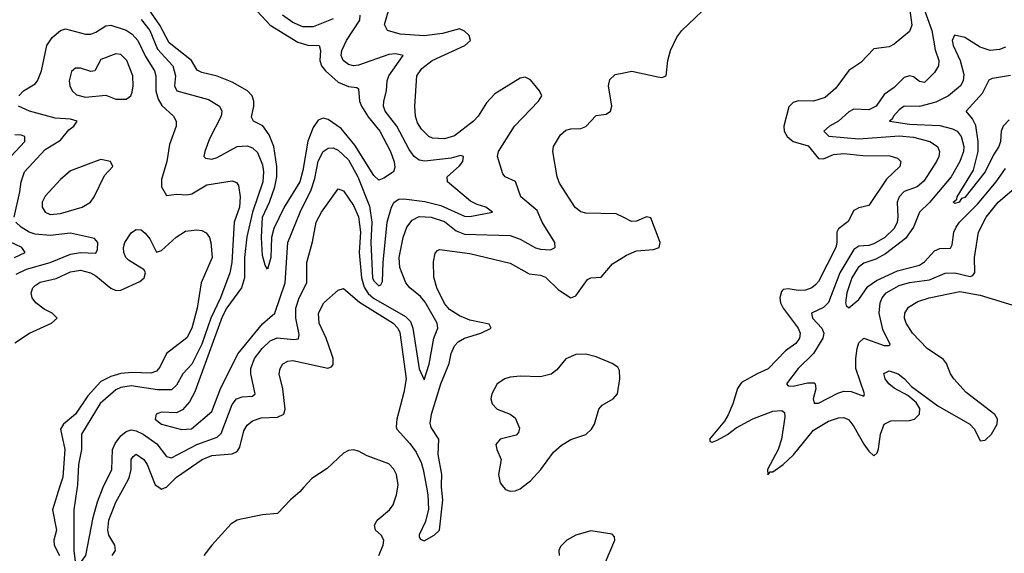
# Model space of a CAD drawing. Header units: inches. Extents: x 1603819 to 1745079, y 385938 to 533966.
# Tile 484 of 561: x 1627609 to 1631506, y 509738 to 511852. Entities that reach past the tile are written whole.
import ezdxf

# ---------------------------------------------------------------- set-up
doc = ezdxf.new("R2010")
doc.units = ezdxf.units.IN
doc.header["$MEASUREMENT"] = 0
for name, color, linetype in [('B6520', 7, 'Continuous'), ('B6521', 7, 'Continuous'), ('B6531', 7, 'Continuous')]:
    doc.layers.add(name, color=color, linetype=linetype)

msp = doc.modelspace()

# ---------------------------------------------------------------- linework, layer by layer
at = {"layer": 'B6520', "color": 5}
for points, elevation in [([(1627767.3, 510000), (1627738.4, 509910), (1627754.6, 509830), (1627744.1, 509790), (1627745.5, 509770), (1627766.1, 509730)], 380), ([(1627836.4, 510000), (1627823.4, 509910), (1627824, 509750), (1627830, 509695.1), (1627850, 509700.4), (1627871.1, 509730), (1627900.1, 509879.9), (1627917.1, 509942.9), (1627939, 510000)], 360), ([(1627975.5, 509730), (1627987.7, 509750), (1627985, 509770), (1627962.1, 509810), (1627958.2, 509830), (1627961.8, 509870), (1627990, 509941.5), (1628022.4, 510000)], 380), ([(1628159.2, 510000), (1628170, 509992.1), (1628188.7, 510000)], 380), ([(1628733.9, 510000), (1628718, 509982), (1628680.2, 509950), (1628630, 509896.1), (1628570, 509890.6), (1628486.2, 509873.8), (1628470, 509869.8), (1628445.5, 509854.5), (1628368.9, 509771.1), (1628338.4, 509730)], 420), ([(1629030, 509730.2), (1629047.9, 509770), (1629050.4, 509790), (1629039.8, 509810), (1629017.3, 509830), (1629013.2, 509850), (1629024.3, 509870), (1629072.4, 509910), (1629086.5, 509930), (1629100.3, 509970), (1629105.2, 510000)], 420), ([(1629219.2, 510000), (1629224.9, 509970), (1629226.4, 509913.6), (1629215.2, 509864.8), (1629190, 509812), (1629190, 509804), (1629194.9, 509794.9), (1629210, 509788.3), (1629250, 509810.9), (1629270.1, 509829.9), (1629283.5, 509950), (1629278.7, 510000)], 380), ([(1629524.2, 510000), (1629531.2, 509991.2), (1629550, 509983.9), (1629570, 509985.4), (1629590, 509993.6), (1629598.1, 510000)], 420), ([(1629905.2, 509650), (1629964.8, 509790), (1629963, 509803), (1629953.6, 509813.6), (1629870, 509827.9), (1629810, 509809.9), (1629774.9, 509790), (1629750, 509766), (1629743, 509750), (1629743.5, 509730)], 420)]:
    msp.add_lwpolyline(points, dxfattribs=dict(at, elevation=elevation))
at = {"layer": 'B6521', "color": 5}
for points, elevation in [([(1627939, 510000), (1627939.3, 510000.7), (1627973.5, 510070), (1627977, 510150), (1627987, 510173), (1628010, 510203.7), (1628030, 510221.2), (1628050, 510227.5), (1628070, 510223.6), (1628097.7, 510210), (1628151.8, 510171.8), (1628190, 510122), (1628210, 510116.9), (1628309.5, 510170), (1628390, 510198.5), (1628407, 510213), (1628450, 510327.7), (1628466.7, 510350), (1628490, 510357.7), (1628530, 510361.3), (1628540.6, 510370), (1628523.5, 510450), (1628523.7, 510470), (1628538.4, 510510), (1628568.1, 510550), (1628600.4, 510579.6), (1628628.4, 510591.6), (1628694.4, 510585.6), (1628712.1, 510587.9), (1628714.8, 510605.2), (1628701.7, 510670), (1628701.5, 510710), (1628714.8, 510750), (1628745.3, 510810), (1628745.1, 510890), (1628768.1, 510971.9), (1628782.1, 511050), (1628803.4, 511090), (1628870, 511182.4), (1628890, 511174.7), (1628930, 511115.8), (1628950, 511070.9), (1628957.5, 511010), (1628952.6, 510930), (1628961.4, 510830), (1628972.1, 510792.1), (1628988.1, 510768.1), (1629008.9, 510748.9), (1629136.1, 510676.1), (1629156, 510656), (1629165.1, 510630), (1629190, 510469.5), (1629210, 510425.6), (1629230, 510487.6), (1629248.2, 510590), (1629263.6, 510630), (1629261.5, 510650), (1629213.5, 510733.5), (1629195.8, 510755.8), (1629153.2, 510790), (1629136.8, 510810), (1629113, 510870), (1629111.4, 510910), (1629126.8, 510990), (1629141.8, 511030), (1629161.9, 511058.1), (1629190, 511072.9), (1629238, 511070), (1629290, 511052.5), (1629336.3, 511016.3), (1629370, 511002.5), (1629550, 510996.7), (1629590, 510982.2), (1629650, 510948.7), (1629670, 510942.8), (1629710, 510940.3), (1629728.5, 510950), (1629727.1, 510970), (1629676.8, 511050), (1629656.9, 511096.9), (1629593, 511150), (1629571.7, 511211.7), (1629530.2, 511230.2), (1629521.6, 511241.6), (1629499.7, 511310), (1629503.5, 511330), (1629567.8, 511430), (1629662.3, 511530), (1629674.9, 511550), (1629666.7, 511570), (1629630, 511614), (1629610, 511624.9), (1629590, 511620.2), (1629490, 511558.8), (1629457.1, 511522.9), (1629423.1, 511470), (1629404.9, 511450), (1629330, 511392.5), (1629290, 511380.1), (1629243.2, 511383.2), (1629227.8, 511390), (1629199.1, 511419.1), (1629183.9, 511443.9), (1629175.3, 511470), (1629172.9, 511510), (1629181.1, 511630), (1629200.9, 511659.1), (1629241.7, 511690), (1629370.2, 511750), (1629392.8, 511770), (1629387.8, 511790), (1629370, 511807.1), (1629350, 511815.7), (1629282.5, 511797.5), (1629210, 511788.1), (1629115.1, 511795.1), (1629065.2, 511810), (1629052.8, 511832.8), (1629087.7, 511952.3)], 360), ([(1628550, 511884.4), (1628600.8, 511830), (1628710, 511763.7), (1628750, 511751), (1628794.2, 511750), (1628800.1, 511730), (1628796.7, 511690), (1628803.8, 511670), (1628819.7, 511650), (1628870, 511604.7), (1628910, 511586.9), (1628943.7, 511583.7), (1628950, 511578.4), (1628954.3, 511530), (1628962.1, 511510), (1628987.8, 511467.8), (1629034.8, 511410), (1629076.3, 511330), (1629091.5, 511288.5), (1629093.4, 511266.6), (1629088.2, 511250), (1629050, 511224.8), (1629030, 511216.9), (1629010, 511235.1), (1628935.2, 511355.2), (1628880.9, 511420.9), (1628830, 511456.6), (1628810, 511461.9), (1628790, 511454.8), (1628770, 511424.9), (1628748.8, 511371.2), (1628730, 511255.4), (1628717.8, 511210), (1628656.3, 511110), (1628615.5, 511024.5), (1628605.5, 510990), (1628603.6, 510910), (1628590, 510863.7), (1628580.4, 510880.4), (1628570, 510918), (1628565.9, 510990), (1628570.3, 511070), (1628598.3, 511130), (1628618.6, 511190), (1628627, 511230), (1628627.1, 511270), (1628614.7, 511350), (1628595.9, 511395.9), (1628571.3, 511431.3), (1628534.3, 511450), (1628525.9, 511465.9), (1628535.8, 511510), (1628535.6, 511530), (1628529.2, 511550), (1628510.3, 511570.3), (1628450, 511604.7), (1628390, 511628.6), (1628330, 511642.5), (1628311.7, 511651.7), (1628288.4, 511690), (1628201.1, 511761.1), (1628163.5, 511830), (1628110, 511908.4)], 320), ([(1628090, 511853.1), (1628124.3, 511810), (1628155, 511735), (1628214.7, 511670), (1628225.2, 511630), (1628221.9, 511590), (1628230.4, 511570.4), (1628356.4, 511536.4), (1628399.8, 511510), (1628409, 511490), (1628406.3, 511470), (1628359.7, 511380.3), (1628341.3, 511330), (1628338, 511310), (1628343.8, 511303.8), (1628370, 511299.9), (1628390, 511306.5), (1628470, 511349.9), (1628510, 511352.5), (1628530, 511344.9), (1628550, 511326.6), (1628570, 511276.9), (1628574.1, 511250), (1628571.6, 511210), (1628531, 511090), (1628507.6, 510992.4), (1628499.4, 510910), (1628498.9, 510830), (1628486.4, 510790), (1628428.8, 510711.2), (1628410, 510675.7), (1628302, 510378), (1628281.7, 510338.3), (1628253.8, 510306.2), (1628230, 510295.3), (1628170, 510297.7), (1628149.3, 510290), (1628145.1, 510270), (1628169.7, 510250), (1628249.3, 510229.3), (1628288.6, 510231.4), (1628370, 510300.2), (1628405.6, 510394.4), (1628473.6, 510530), (1628570, 510647.2), (1628619, 510690), (1628659.4, 510810), (1628670.5, 510970), (1628719, 511090), (1628762.1, 511177.9), (1628776.7, 511223.3), (1628790, 511292.1), (1628810, 511329.8), (1628821.4, 511338.6), (1628830, 511343.7), (1628850, 511344.1), (1628870, 511335), (1628910, 511297.7), (1628947.3, 511230), (1628993.9, 511113.9), (1629002.8, 511050), (1628998.3, 510970), (1629005.8, 510830), (1629010, 510817.1), (1629030, 510798.2), (1629038.5, 510801.5), (1629045, 510815), (1629047.7, 510890), (1629063.8, 511050), (1629079.9, 511110), (1629090.8, 511130), (1629110, 511140.9), (1629130, 511142.6), (1629212.2, 511132.2), (1629276.2, 511116.2), (1629370, 511074.1), (1629390, 511073), (1629480.5, 511090), (1629453.4, 511110), (1629419.6, 511119.6), (1629393, 511133), (1629302.3, 511210), (1629301.4, 511230), (1629350, 511273.3), (1629362.3, 511290), (1629364.9, 511310), (1629353.8, 511313.8), (1629316.7, 511303.3), (1629212.1, 511292.1), (1629190, 511296.2), (1629170, 511310.8), (1629150, 511338.3), (1629102.1, 511430), (1629055.9, 511490), (1629049.1, 511510), (1629050.1, 511529.9), (1629061.2, 511570), (1629062.8, 511610), (1629070.5, 511630), (1629127, 511710), (1629097.2, 511717.2), (1629070, 511714), (1628950, 511672), (1628930, 511669.6), (1628910, 511674.8), (1628888.8, 511690), (1628881.6, 511710), (1628884.2, 511730), (1628902.6, 511770), (1628955.8, 511850), (1628956.5, 511870)], 340), ([(1628850, 511855.5), (1628770, 511823.4), (1628730, 511824.3), (1628690, 511841.6), (1628649.1, 511870)], 340), ([(1627605.5, 511550), (1627624, 511570), (1627670, 511598.6), (1627679.5, 511610), (1627695.3, 511650), (1627716, 511750), (1627738.1, 511781.9), (1627770.8, 511809.2), (1627790, 511815.7), (1627870, 511794.2), (1627890, 511794.9), (1627910, 511802.5), (1627950, 511828.4), (1627970.1, 511829.9), (1628030, 511811.2), (1628054.5, 511794.5), (1628076.2, 511770), (1628106.6, 511706.6), (1628143, 511650), (1628148.3, 511630), (1628148.4, 511570), (1628157.4, 511537.4), (1628172.1, 511512.1), (1628218.4, 511470), (1628228.9, 511450), (1628229, 511430), (1628202, 511358), (1628191, 511290), (1628170, 511218.8), (1628170, 511189.6), (1628190, 511155.3), (1628230, 511161.4), (1628270, 511157.9), (1628290, 511162.1), (1628350, 511198), (1628450, 511214.4), (1628467.7, 511207.7), (1628475.4, 511195.4), (1628481, 511150), (1628479.5, 511110), (1628457.3, 511050), (1628448.3, 510890), (1628441, 510850), (1628404.3, 510750), (1628365.4, 510670), (1628330, 510566.8), (1628290, 510488.1), (1628254.1, 510450), (1628230, 510403.8), (1628210, 510385.8), (1628154.3, 510385.7), (1628050, 510401.9), (1628010, 510395.7), (1627990, 510386.5), (1627928, 510332), (1627854.2, 510210), (1627853.1, 510150), (1627842.1, 510090), (1627837.9, 510010), (1627836.4, 510000)], 360), ([(1630000, 511068.3), (1629970, 511083.6), (1629850, 511085.2), (1629830, 511091.3), (1629807.8, 511107.8), (1629744.8, 511204.8), (1629736.2, 511230), (1629718.5, 511330), (1629722, 511350), (1629750, 511396.3), (1629770, 511414.5), (1629790, 511419.8), (1629830, 511421.4), (1629850, 511428.9), (1629890, 511472.7), (1629930, 511478.5), (1629946.7, 511490), (1629952.1, 511510), (1629938.9, 511590), (1629944.9, 511615.1), (1629965.3, 511634.7), (1630000, 511642.2)], 380), ([(1627587.3, 511070), (1627610.1, 511170), (1627614.4, 511210), (1627628.4, 511250), (1627710, 511337.6), (1627770, 511375), (1627803.8, 511416.2), (1627823.6, 511430), (1627836.4, 511450), (1627810, 511457.8), (1627750, 511461.5), (1627648, 511490), (1627603.8, 511510)], 360), ([(1627555.8, 511290), (1627629.4, 511370), (1627629.2, 511389.2), (1627614.7, 511394.7), (1627590, 511395.7)], 340), ([(1627595.2, 510844.8), (1627635.4, 510864.6), (1627730, 510889.9), (1627810, 510923.8), (1627850, 510929.9), (1627910, 510927.5), (1627917.5, 510942.5), (1627917.8, 510970), (1627905.1, 510985.1), (1627810, 511007), (1627730, 510997.9), (1627670, 511002.6), (1627646.5, 511010), (1627614.8, 511030), (1627594.3, 511050)], 360), ([(1627590, 510571.8), (1627647.3, 510610), (1627735.2, 510650), (1627756.9, 510670), (1627737.3, 510690), (1627705.8, 510705.8), (1627673.4, 510730), (1627658.6, 510750), (1627654.8, 510770), (1627661.1, 510790), (1627670, 510799.5), (1627690, 510812), (1627753.3, 510826.7), (1627810, 510853.4), (1627850, 510860.1), (1627888.7, 510850), (1627910, 510837.7), (1627970, 510788.9), (1627990, 510779.9), (1628010, 510780.9), (1628084.3, 510815.7), (1628101.5, 510830), (1628107.6, 510850), (1628101.2, 510861.2), (1628039.2, 510899.2), (1628028.8, 510910), (1628021.1, 510930), (1628020.1, 510950), (1628025.5, 510970), (1628050, 511007.4), (1628062.9, 511017.1), (1628070, 511021.5), (1628090, 511019.8), (1628106.2, 511006.2), (1628123.5, 510983.5), (1628150, 510931.8), (1628170, 510938.4), (1628228.9, 510991.1), (1628265.6, 511014.4), (1628310, 511020.2), (1628330, 511017.1), (1628347.6, 511007.6), (1628359.8, 510990), (1628365.8, 510970), (1628370.4, 510910), (1628327.5, 510810), (1628311.6, 510710), (1628289.9, 510630), (1628270, 510591.9), (1628190, 510530.1), (1628164, 510476), (1628150, 510459.4), (1628128, 510452), (1628054.7, 510454.7), (1628010, 510450.6), (1627970, 510439.2), (1627930, 510418.8), (1627878.2, 510361.8), (1627829.4, 510290), (1627782.8, 510250), (1627770.9, 510230), (1627788.2, 510150), (1627780.1, 510039.9), (1627767.3, 510000)], 380), ([(1627589.1, 510910), (1627630.2, 510930), (1627617.6, 510950), (1627570, 510972)], 340), ([(1629278.7, 510000), (1629277.8, 510010), (1629279.9, 510050), (1629265, 510130), (1629267.3, 510190), (1629237, 510237), (1629233.5, 510253.5), (1629239.2, 510290), (1629275.9, 510410), (1629308.2, 510490), (1629317.3, 510530), (1629330, 510560.3), (1629344.3, 510575.7), (1629369.2, 510590), (1629433.7, 510610), (1629475.3, 510630), (1629466.7, 510646.7), (1629390, 510662.4), (1629350, 510678.8), (1629310, 510704.6), (1629290, 510728.1), (1629260.6, 510790), (1629248, 510832), (1629246.8, 510893.2), (1629253.3, 510926.7), (1629262, 510938), (1629270, 510941.6), (1629390, 510926.1), (1629550, 510887.8), (1629625.1, 510845.1), (1629670, 510840.7), (1629690, 510832.7), (1629741.5, 510781.5), (1629790, 510750.6), (1629810, 510758), (1629856.7, 510823.3), (1629870, 510829.8), (1629910, 510831.8), (1629955, 510885), (1630000, 510913)], 380), ([(1628188.7, 510000), (1628190, 510000.5), (1628230, 510039.4), (1628331, 510110), (1628370, 510125.8), (1628450, 510132.4), (1628470, 510141.6), (1628480.9, 510159.1), (1628496.6, 510223.4), (1628510, 510245.7), (1628530, 510263.4), (1628564.7, 510275.3), (1628630, 510277.8), (1628654.4, 510290), (1628659.9, 510310), (1628650.1, 510390.1), (1628636.3, 510450), (1628639.7, 510470), (1628650.8, 510489.2), (1628670, 510499.5), (1628690, 510501.6), (1628828.2, 510471.8), (1628842.6, 510477.4), (1628850, 510486.3), (1628850.1, 510510), (1628843.6, 510530), (1628822.2, 510590), (1628793.8, 510650), (1628791.5, 510690), (1628812.2, 510730), (1628870, 510781.3), (1628890, 510788), (1628953.6, 510733.6), (1629087, 510650), (1629105.1, 510630), (1629113.1, 510613.1), (1629139.2, 510430), (1629130, 510375.8), (1629101.1, 510270), (1629099.6, 510239.6), (1629101.6, 510230), (1629153.6, 510173.6), (1629178.6, 510138.6), (1629198, 510098), (1629206, 510070), (1629219.2, 510000)], 380), ([(1629598.1, 510000), (1629630, 510025.2), (1629672.1, 510070), (1629721.1, 510138.9), (1629753, 510167), (1629790, 510189.1), (1629850, 510209.1), (1629872.3, 510230), (1629883.5, 510250), (1629900.5, 510310), (1629914.2, 510325.8), (1629957.2, 510350), (1629975.1, 510370), (1629984.5, 510430), (1629982.7, 510462.7), (1629975.6, 510475.6), (1629954, 510490), (1629890, 510516.8), (1629850, 510527), (1629810, 510525.8), (1629770, 510508.6), (1629735.1, 510464.9), (1629712.4, 510447.6), (1629670, 510436.9), (1629590, 510440.7), (1629550, 510436.1), (1629528.8, 510430), (1629499.2, 510410), (1629477.5, 510370), (1629474.2, 510350), (1629478.5, 510330), (1629498.9, 510310), (1629549.7, 510289.7), (1629570, 510274.8), (1629586.5, 510233.5), (1629583.5, 510216.5), (1629573.8, 510206.2), (1629510, 510190.6), (1629494, 510170), (1629497.6, 510150), (1629514.7, 510110), (1629504.3, 510050), (1629510, 510018), (1629524.2, 510000)], 420), ([(1629105.2, 510000), (1629106.9, 510010), (1629100.4, 510050), (1629090, 510072), (1629070, 510092.2), (1628984.7, 510124.7), (1628950, 510143.5), (1628930, 510148.3), (1628910, 510146.3), (1628890, 510134.7), (1628825.3, 510074.7), (1628765, 510035), (1628733.9, 510000)], 420), ([(1628022.4, 510000), (1628042.9, 510037.1), (1628050.2, 510070), (1628050.3, 510110), (1628057.6, 510122.4), (1628070, 510131.5), (1628100.3, 510110), (1628113.5, 510090), (1628145.6, 510010), (1628159.2, 510000)], 380)]:
    msp.add_lwpolyline(points, dxfattribs=dict(at, elevation=elevation))
at = {"layer": 'B6521', "color": 5, "elevation": 380}
for points in [[(1627990, 511717.3), (1627930, 511694.2), (1627906, 511650), (1627890, 511646.4), (1627850, 511659.8), (1627830, 511659.8), (1627813.6, 511646.4), (1627804.8, 511610), (1627807.2, 511590), (1627817.1, 511570), (1627834.5, 511554.5), (1627870, 511544.7), (1627950, 511552.7), (1627990, 511537.4), (1628030, 511538), (1628049, 511551), (1628054.7, 511565.3), (1628058.4, 511590), (1628056.4, 511630), (1628032.7, 511690), (1628010, 511713.8)], [(1627930, 511298.4), (1627912.3, 511292.3), (1627810, 511253.2), (1627770, 511219.8), (1627710, 511153.3), (1627698.6, 511130), (1627697.4, 511110), (1627709.3, 511090), (1627730, 511080.7), (1627770, 511084.3), (1627856.3, 511110), (1627889.8, 511130), (1627904.5, 511150), (1627944.5, 511235.5), (1627977.2, 511270), (1627968.7, 511290)]]:
    msp.add_lwpolyline(points, close=True, dxfattribs=at)
at = {"layer": 'B6531', "color": 5}
for points, elevation in [([(1630000, 511642.2), (1630031.1, 511648.9), (1630134, 511626), (1630150, 511623.8), (1630167.7, 511630), (1630173.7, 511690), (1630184.5, 511730), (1630210, 511783.6), (1630230.1, 511809.9), (1630362.8, 511937.2)], 380), ([(1631126.6, 511930), (1631139.3, 511830), (1631130, 511804.9), (1631070, 511755.6), (1631050, 511745), (1630990, 511736.8), (1630937.9, 511682.1), (1630890, 511651.1), (1630839, 511581), (1630796.3, 511543.7), (1630750.4, 511529.6), (1630690, 511531.4), (1630670, 511523.6), (1630652.6, 511507.4), (1630633.1, 511430), (1630634, 511410), (1630646.9, 511390), (1630669.9, 511369.9), (1630730, 511352.6), (1630770, 511302.3), (1630790, 511301.1), (1630830, 511317.7), (1630870, 511322.7), (1630945.4, 511314.6), (1631052.9, 511312.9), (1631083.3, 511303.3), (1631096.8, 511290), (1631091.8, 511270), (1631039.5, 511220.5), (1630970, 511115.8), (1630930, 511106.4), (1630910, 511096), (1630887.5, 511052.5), (1630850, 511024.2), (1630842.9, 511010), (1630843.1, 510970), (1630838.7, 510950), (1630770, 510815.6), (1630758.2, 510801.8), (1630743.9, 510790), (1630719, 510781), (1630690, 510779.3), (1630650, 510786), (1630630, 510783.6), (1630624, 510776), (1630617.5, 510750), (1630620.5, 510730), (1630630.3, 510710), (1630689.9, 510630), (1630697.5, 510610), (1630695.7, 510590), (1630681.2, 510570), (1630639.6, 510540.4), (1630571, 510469), (1630527.4, 510450), (1630465.5, 510414.5), (1630450, 510391.5), (1630431.8, 510330), (1630413.2, 510286.8), (1630398.2, 510261.8), (1630339.1, 510190), (1630341.6, 510181.6), (1630350, 510179.1), (1630370, 510186.1), (1630410, 510209), (1630444.5, 510235.5), (1630510, 510271.1), (1630590, 510300.8), (1630624.7, 510304.7), (1630635.6, 510295.6), (1630637.6, 510277.6), (1630624.3, 510190), (1630610.7, 510149.3), (1630568.5, 510070), (1630569.8, 510049.8), (1630578.8, 510061.2), (1630590, 510061.6), (1630630, 510090.5), (1630671.8, 510128.2), (1630750, 510225.9), (1630810, 510261.8), (1630850, 510275), (1630870, 510276), (1630890, 510267.2), (1630910, 510241), (1630950, 510171.2), (1630970, 510143), (1630990, 510125), (1631003, 510137), (1631007.9, 510152.1), (1631016, 510210), (1631030.2, 510250), (1631056.2, 510263.8), (1631130, 510265), (1631150, 510269.8), (1631170.3, 510290), (1631171.5, 510311.5), (1631156.4, 510336.4), (1631123.8, 510363.8), (1631070, 510392.6), (1631048.3, 510410), (1631033.8, 510430), (1631029.4, 510450.6), (1631050, 510461.8), (1631085.1, 510450), (1631110.7, 510430), (1631139.1, 510399.1), (1631243.1, 510323.1), (1631369.8, 510250), (1631388.2, 510230), (1631410, 510183.7), (1631430, 510186.6), (1631454.9, 510210), (1631477.4, 510250), (1631478.4, 510270), (1631468, 510288), (1631354.8, 510374.8), (1631305.7, 510430), (1631292.3, 510450), (1631277.5, 510490), (1631265.5, 510505.5), (1631201.1, 510550), (1631142.6, 510610), (1631117.2, 510650), (1631111.3, 510670), (1631112.2, 510690), (1631126.5, 510713.5), (1631164.1, 510735.9), (1631208.8, 510750), (1631330, 510775.4), (1631410, 510761.1), (1631570, 510712.2)], 380), ([(1631189.3, 511890), (1631218.8, 511810), (1631232.7, 511732.7), (1631246.1, 511690), (1631245.7, 511670), (1631230, 511642.7), (1631190, 511603.1), (1631170, 511607.6), (1631146.5, 511626.5), (1631130, 511630.2), (1631110, 511623.2), (1631070, 511584.1), (1631030, 511556.5), (1630998.6, 511510), (1630970, 511495.5), (1630910, 511497.5), (1630890, 511486.7), (1630850, 511450.1), (1630813.5, 511430), (1630791, 511410), (1630811.3, 511391.3), (1630930, 511380.2), (1631090, 511391.5), (1631147, 511387), (1631210.9, 511370), (1631241.6, 511350), (1631249.8, 511330), (1631247.1, 511310), (1631237.4, 511290), (1631187.7, 511212.3), (1631160.9, 511190), (1631110, 511171.5), (1631089.9, 511150), (1631081.4, 511130), (1631085, 511070), (1631082.1, 511050), (1631070, 511024.7), (1631033.4, 510990), (1630990, 510964.5), (1630970, 510957.3), (1630930, 510954.8), (1630910, 510941.3), (1630855.4, 510850), (1630810, 510731.4), (1630790, 510712), (1630742.2, 510690), (1630747.1, 510670), (1630784.1, 510630), (1630791, 510610), (1630787, 510590), (1630750, 510530.1), (1630689.9, 510470), (1630643.8, 510410), (1630650, 510401.7), (1630670, 510400.5), (1630726.7, 510413.3), (1630753.4, 510413.4), (1630757.7, 510410), (1630759.5, 510390), (1630749.9, 510349.9), (1630753.3, 510333.3), (1630770, 510332.5), (1630846.6, 510373.4), (1630870, 510381.2), (1630899.4, 510379.4), (1630950, 510360.7), (1630953.1, 510370), (1630917.8, 510470), (1630917.5, 510510), (1630923.5, 510550), (1630930, 510572.1), (1630950, 510591.1), (1631030, 510561.6), (1631050, 510561.6), (1631054.5, 510565.5), (1631025.4, 510625.4), (1631010.5, 510690), (1631015.1, 510730), (1631022.8, 510750), (1631038.2, 510770), (1631090, 510798.9), (1631130, 510810.6), (1631210, 510821.5), (1631271.3, 510848.7), (1631310, 510849.6), (1631370, 510834.5), (1631381.1, 510838.9), (1631389, 510851), (1631388.1, 510910), (1631404.2, 511010), (1631434.2, 511070), (1631481.5, 511130), (1631562.4, 511197.6)], 360), ([(1631510, 511743), (1631486.1, 511733.9), (1631450, 511730.1), (1631410, 511743.3), (1631350, 511781.1), (1631309, 511791), (1631298.8, 511770), (1631303.2, 511750), (1631330.8, 511690.8), (1631345.2, 511634.8), (1631342.9, 511610), (1631332.4, 511590), (1631284.7, 511550), (1631234.4, 511525.6), (1631170, 511507.7), (1631110, 511509.1), (1631090, 511494.7), (1631067.3, 511470), (1631062.1, 511457.9), (1631051.3, 511450), (1631130, 511437.9), (1631250, 511433), (1631300.3, 511420.3), (1631319, 511410), (1631335.4, 511390), (1631345.5, 511350), (1631343.7, 511330), (1631330.3, 511290), (1631295.5, 511230), (1631210, 511127.6), (1631170.2, 511089.8), (1631145.8, 511030), (1631114.6, 510985.4), (1631034.9, 510925.1), (1630996.7, 510903.3), (1630950, 510887.7), (1630927.2, 510870), (1630902.8, 510830), (1630882.8, 510770), (1630877.2, 510730), (1630880, 510720), (1630890, 510711.2), (1630930, 510744.2), (1630965.2, 510794.8), (1631000.4, 510819.6), (1631083.2, 510856.8), (1631170, 510879.6), (1631190, 510892.7), (1631230, 510937.1), (1631250, 510945.4), (1631293.3, 510946.7), (1631299.4, 510960.6), (1631305.8, 511010), (1631315, 511030), (1631328.9, 511050), (1631399, 511121), (1631473.1, 511210), (1631510, 511262.8)], 340), ([(1631524.3, 511455.7), (1631500.9, 511430), (1631493.2, 511410), (1631491.2, 511370), (1631484.5, 511350), (1631462.7, 511317.3), (1631430, 511249.9), (1631350, 511147.7), (1631336.5, 511143.5), (1631326.8, 511130), (1631310, 511124.4), (1631303, 511130), (1631318.3, 511141.7), (1631318.9, 511150), (1631383.4, 511256.6), (1631401.8, 511330), (1631401.7, 511370), (1631393.1, 511433.1), (1631379.8, 511459.8), (1631354.8, 511490), (1631419.3, 511560.7), (1631445.9, 511614.1), (1631459.3, 511620.7), (1631530, 511632.8)], 320), ([(1630000, 510913), (1630010, 510919.3), (1630050, 510936.3), (1630117.8, 510942.2), (1630140.4, 510950), (1630143.6, 510970), (1630106.9, 511066.9), (1630090, 511071.8), (1630050, 511054.3), (1630030, 511053.1), (1630000, 511068.3)], 380)]:
    msp.add_lwpolyline(points, dxfattribs=dict(at, elevation=elevation))

doc.saveas('drawing.dxf')
